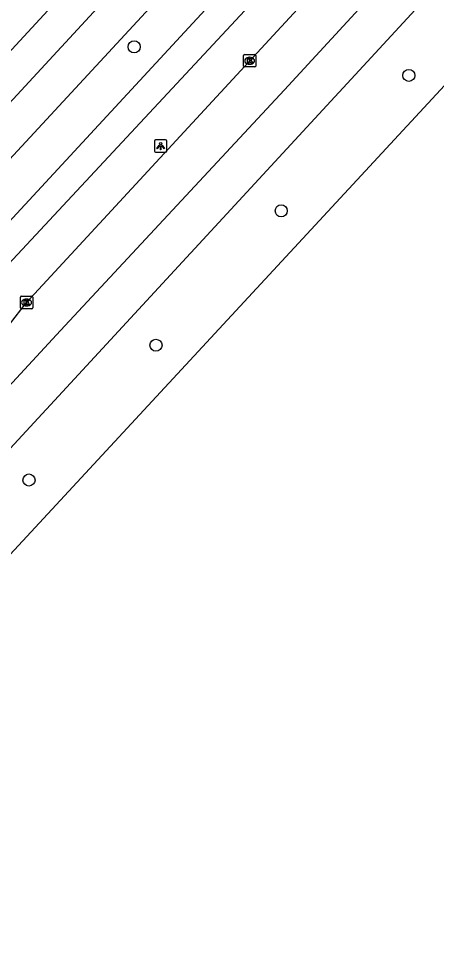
# Model space of a CAD drawing. Extents: x 159040 to 160094, y 381214 to 382518.
# Drawn here: x 159626.8 to 159660.6, y 381621.6 to 381696.1 of the extents above; entities that cross this region are included whole.
import ezdxf

# ---------------------------------------------------------------- set-up
doc = ezdxf.new("R2010")
doc.units = 0
for name, color, linetype in [('IMGEO_Boom', 7, 'Continuous'), ('IMGEO_Fietspad_gesloten', 7, 'Continuous'), ('IMGEO_Haag', 7, 'Continuous'), ('IMGEO_Kolk', 7, 'Continuous'), ('IMGEO_Lichtpunt', 7, 'Continuous'), ('IMGEO_Rijbaan_regionaal_gesloten', 7, 'Continuous'), ('IMGEO_Voetpad_open', 7, 'Continuous')]:
    doc.layers.add(name, color=color, linetype=linetype)

msp = doc.modelspace()

# ---------------------------------------------------------------- linework, layer by layer
at = {"layer": 'IMGEO_Boom'}
for centre in [(159636.17, 381693.801), (159658.376, 381691.499), (159648.064, 381680.548), (159637.936, 381669.684), (159627.673, 381658.788)]:
    msp.add_circle(centre, 0.489, dxfattribs=at)
at = {"layer": 'IMGEO_Fietspad_gesloten'}
for points in [[(159607.377, 381657.444), (159619.167, 381669.166), (159626.019, 381676.247), (159694.686, 381750), (159745.746, 381805.265), (159767.026, 381828.298), (159776.532, 381838.557), (159790.971, 381854.296), (159805.539, 381870.374), (159816.536, 381882.828), (159825.133, 381893.111), (159830.877, 381899.559), (159834.614, 381904.005)], [(159605.021, 381658.14), (159617.523, 381670.775), (159624.348, 381677.828), (159743.819, 381807.067)]]:
    msp.add_lwpolyline(points, dxfattribs=at)
at = {"layer": 'IMGEO_Haag'}
msp.add_lwpolyline([(159601.839, 381667.143), (159646.466, 381715.482)], dxfattribs=at)
at = {"layer": 'IMGEO_Kolk'}
for p, q in [((159645.009, 381692.257), (159645.009, 381693.109)), ((159645.084, 381693.183), (159645.936, 381693.183)), ((159645.497, 381692.963), (159645.522, 381692.963)), ((159646.01, 381693.109), (159646.01, 381692.257)), ((159645.936, 381692.183), (159645.084, 381692.183)), ((159645.52, 381692.403), (159645.495, 381692.403)), ((159626.976, 381672.713), (159626.976, 381673.565)), ((159627.051, 381673.639), (159627.903, 381673.639)), ((159627.977, 381673.565), (159627.977, 381672.713)), ((159627.487, 381672.859), (159627.462, 381672.859)), ((159627.464, 381673.419), (159627.489, 381673.419)), ((159627.903, 381672.639), (159627.051, 381672.639))]:
    msp.add_line(p, q, dxfattribs=at)
for points in [[(159645.009, 381692.257), (159645.009, 381693.109)], [(159645.084, 381693.183), (159645.936, 381693.183)], [(159645.33, 381692.883), (159645.453, 381692.883), (159645.453, 381692.732), (159645.583, 381692.883), (159645.747, 381692.883), (159645.601, 381692.732), (159645.754, 381692.483), (159645.602, 381692.483), (159645.517, 381692.647), (159645.453, 381692.58), (159645.453, 381692.483), (159645.33, 381692.483), (159645.33, 381692.883)], [(159646.01, 381693.109), (159646.01, 381692.257)], [(159645.936, 381692.183), (159645.084, 381692.183)], [(159626.976, 381672.713), (159626.976, 381673.565)], [(159627.051, 381673.639), (159627.903, 381673.639)], [(159627.977, 381673.565), (159627.977, 381672.713)], [(159627.297, 381673.339), (159627.42, 381673.339), (159627.42, 381673.188), (159627.55, 381673.339), (159627.714, 381673.339), (159627.568, 381673.188), (159627.721, 381672.939), (159627.569, 381672.939), (159627.484, 381673.103), (159627.42, 381673.036), (159627.42, 381672.939), (159627.297, 381672.939), (159627.297, 381673.339)], [(159627.903, 381672.639), (159627.051, 381672.639)]]:
    msp.add_lwpolyline(points, dxfattribs=at)
for centre, start, end in [((159645.086, 381693.107), 91.55205, 178.44795), ((159645.086, 381693.107), 91.55205, 178.44795), ((159645.934, 381693.107), 1.55205, 88.44795), ((159645.934, 381693.107), 1.55205, 88.44795), ((159645.086, 381692.259), 181.55205, 268.44795), ((159645.086, 381692.259), 181.55205, 268.44795), ((159645.934, 381692.259), 271.55205, 358.44795), ((159645.934, 381692.259), 271.55205, 358.44795), ((159627.053, 381673.563), 91.55205, 178.44795), ((159627.053, 381673.563), 91.55205, 178.44795), ((159627.901, 381673.563), 1.55205, 88.44795), ((159627.901, 381673.563), 1.55205, 88.44795), ((159627.053, 381672.715), 181.55205, 268.44795), ((159627.053, 381672.715), 181.55205, 268.44795), ((159627.901, 381672.715), 271.55205, 358.44795), ((159627.901, 381672.715), 271.55205, 358.44795)]:
    msp.add_arc(centre, 0.0765, start, end, dxfattribs=at)
for centre, major_axis, ratio, start_param, end_param in [((159645.496, 381692.683), (-0.387, 0.002), 0.722429, 4.712389, 7.853982), ((159645.521, 381692.683), (-0.39, 0.002), 0.717154, 1.570796, 4.712389), ((159627.463, 381673.139), (-0.387, 0.002), 0.722429, 4.712389, 7.853982), ((159627.488, 381673.139), (-0.39, 0.002), 0.717154, 1.570796, 4.712389)]:
    msp.add_ellipse(centre, major_axis=major_axis, ratio=ratio, start_param=start_param, end_param=end_param, dxfattribs=at)
at = {"layer": 'IMGEO_Lichtpunt'}
for p, q in [((159637.819, 381686.182), (159637.819, 381685.375)), ((159637.819, 381686.182), (159637.819, 381685.375)), ((159638.721, 381686.277), (159637.913, 381686.277)), ((159638.721, 381686.277), (159637.913, 381686.277)), ((159638.815, 381685.375), (159638.815, 381686.182)), ((159638.815, 381685.375), (159638.815, 381686.182)), ((159637.913, 381685.281), (159638.721, 381685.281)), ((159637.913, 381685.281), (159638.721, 381685.281))]:
    msp.add_line(p, q, dxfattribs=at)
for points in [[(159638.193, 381685.846), (159638.232, 381685.818), (159638.044, 381685.556), (159638.006, 381685.583), (159638.193, 381685.846)], [(159638.295, 381685.798), (159638.342, 381685.798), (159638.342, 381685.476), (159638.295, 381685.476), (159638.295, 381685.798)], [(159638.405, 381685.818), (159638.443, 381685.845), (159638.63, 381685.583), (159638.591, 381685.555), (159638.405, 381685.818)]]:
    msp.add_lwpolyline(points, dxfattribs=at)
msp.add_circle((159638.318, 381685.98), 0.0994, dxfattribs=at)
for centre, start, end in [((159637.913, 381686.182), 90, 180), ((159637.913, 381686.182), 90, 180), ((159638.721, 381686.182), 0, 90), ((159638.721, 381686.182), 0, 90), ((159637.913, 381685.375), 180, 270), ((159637.913, 381685.375), 180, 270), ((159638.721, 381685.375), 270, 0), ((159638.721, 381685.375), 270, 360)]:
    msp.add_arc(centre, 0.0946, start, end, dxfattribs=at)
at = {"layer": 'IMGEO_Rijbaan_regionaal_gesloten'}
for points in [[(159550.989, 381587.747), (159574.896, 381611.663), (159586.667, 381624.085), (159600.138, 381638.3), (159630.229, 381670.866), (159648.315, 381690.343), (159678.405, 381722.986), (159710.343, 381757.399), (159745.744, 381795.892), (159750.398, 381800.912), (159785.146, 381838.389), (159826.472, 381884.273), (159839.399, 381899.421)], [(159841.852, 381897.063), (159823.914, 381875.971), (159819.971, 381871.423), (159815.888, 381866.888), (159752.856, 381798.613), (159599.558, 381632.564), (159592.645, 381625.218), (159589.007, 381621.449), (159578.07, 381610.115), (159553.466, 381585.359)], [(159626.106, 381671.356), (159627.477, 381673.139), (159743.207, 381798.451), (159747.758, 381803.382), (159810.949, 381871.845)], [(159791.175, 381831.318), (159757.203, 381794.546), (159670.38, 381700.568), (159617.338, 381643.288), (159599.599, 381623.605), (159593.339, 381616.569), (159585.926, 381608.237), (159560.056, 381579.137), (159559.945, 381579.013)]]:
    msp.add_lwpolyline(points, dxfattribs=at)
at = {"layer": 'IMGEO_Voetpad_open'}
for points in [[(159741.363, 381809.364), (159686.466, 381750), (159607.381, 381664.479), (159603.212, 381659.994)], [(159603.909, 381665.258), (159648.524, 381713.555)]]:
    msp.add_lwpolyline(points, dxfattribs=at)

doc.saveas('drawing.dxf')
